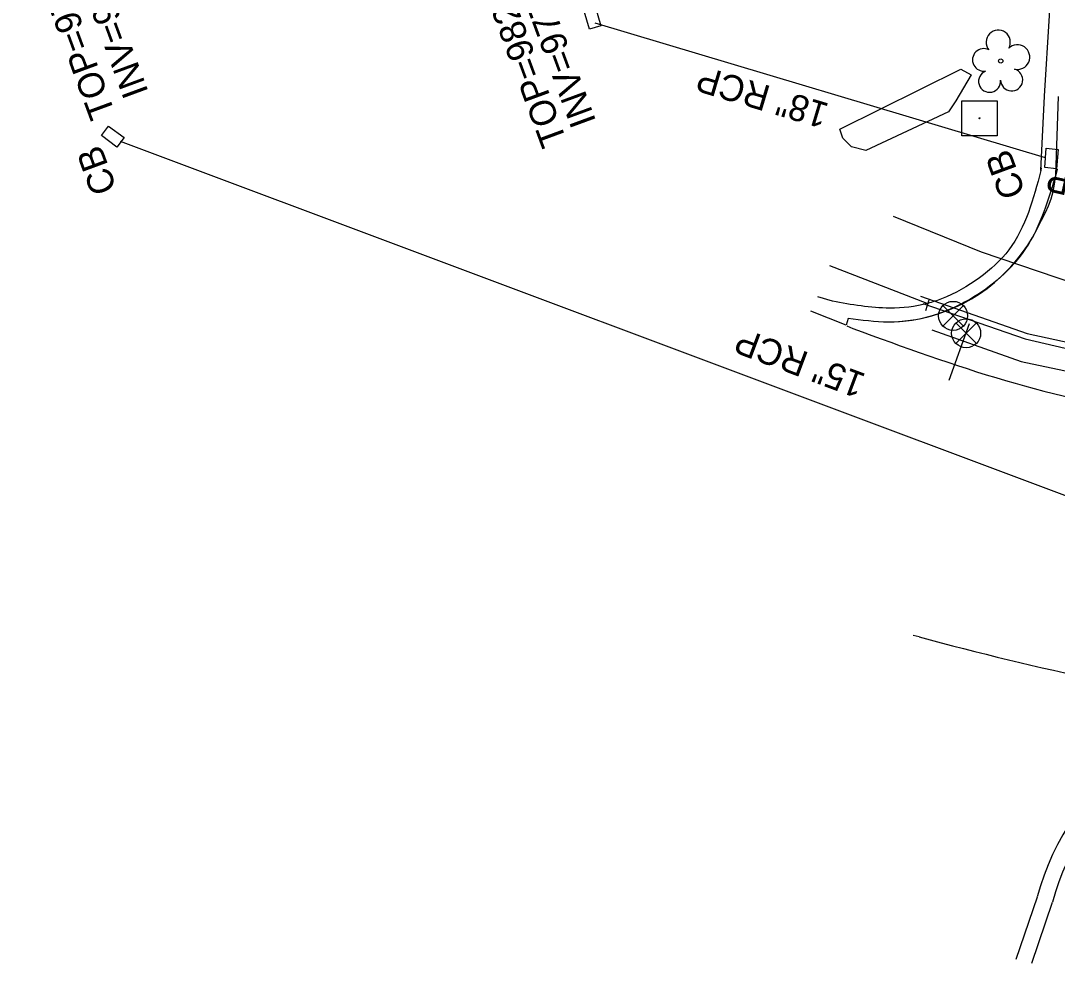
# Model space of a CAD drawing. Extents: x 1614427 to 1617186, y 896524 to 905462.
# Drawn here: x 1615716.5 to 1615875.6, y 903979.6 to 904124.3 of the extents above; entities that cross this region are included whole.
import ezdxf

# ---------------------------------------------------------------- set-up
doc = ezdxf.new("R2010")
doc.units = 0
for name, color, linetype in [('Exist Roads Curbs', 7, 'Continuous'), ('Exist Roads EOP', 7, 'Continuous'), ('Exist Roads EOP Other', 7, 'Continuous'), ('Exist Roads EOT', 7, 'Continuous'), ('Exist Structure Minor Catch Basin', 7, 'Continuous'), ('Exist Structure Minor Catch Basin Text', 7, 'Continuous'), ('Exist Structure Minor Catch Basin Top Elevation', 7, 'Continuous'), ('Exist Structure Minor Pipes RCP 15 Inch', 7, 'Continuous'), ('Exist Structure Minor Pipes RCP 15 Inch Invert', 7, 'Continuous'), ('Exist Structure Minor Pipes RCP 15 Inch Text', 7, 'Continuous'), ('Exist Structure Minor Pipes RCP 18 Inch', 7, 'Continuous'), ('Exist Structure Minor Pipes RCP 18 Inch Invert', 7, 'Continuous'), ('Exist Structure Minor Pipes RCP 18 Inch Text', 7, 'Continuous'), ('Exist Utilities Gas UG Line SUE LOS B', 7, 'Continuous'), ('Exist Utilities Other Pole With Base CELL', 7, 'Continuous'), ('Exist Utilities Power UG Cable SUE LOS B', 7, 'Continuous'), ('Exist Utilities Telephone UG FO SUE LOS B', 7, 'Continuous'), ('Exist Utilities Water UG Line SUE LOS B', 7, 'Continuous'), ('Exist Utilities Water Valve CELL', 7, 'Continuous'), ('Exist Vegetation Hedge Row', 7, 'Continuous'), ('Exist Vegetation Tree CELL', 7, 'Continuous')]:
    doc.layers.add(name, color=color, linetype=linetype)

# ---------------------------------------------------------------- blocks, each defined once
blk = doc.blocks.new('EXIST UTILITIES WATER VALVE')
at = {"layer": 'Exist Utilities Water Valve CELL'}
blk.add_lwpolyline([(0.0315, 0.0315), (-0.0315, -0.0315), (0, 0), (0.0315, -0.0315), (-0.0315, 0.0315)], dxfattribs=at)
blk.add_circle((0, 0), 0.0445, dxfattribs=at)

msp = doc.modelspace()

# ---------------------------------------------------------------- linework, layer by layer
at = {"layer": 'Exist Roads Curbs'}
for p, q in [((1615873.09, 904101.7), (1615873.06, 904101.28)), ((1615841.08, 904081.2), (1615838.85, 904081.9)), ((1615871.68, 903979.6), (1615874.86, 903988.97))]:
    msp.add_line(p, q, dxfattribs=at)
msp.add_lwpolyline([(1615873.06, 904101.28), (1615873.63, 904112.68), (1615874.39, 904125.07), (1615875.04, 904140.12), (1615875.19, 904147.13), (1615875.17, 904162.5), (1615874.94, 904173.09), (1615874.35, 904186.53), (1615873.89, 904193.95), (1615873.05, 904204.18), (1615872.42, 904211.71), (1615871.45, 904220.8), (1615870.59, 904227.98), (1615869.39, 904236.37), (1615866.57, 904254.69)], dxfattribs=at)
msp.add_ellipse((1615909.32, 903979.99), major_axis=(15.46, -32.12), ratio=0.998343, start_param=2.591326, end_param=4.009692, dxfattribs=at)
msp.add_spline([(1615873.06, 904101.28), (1615868.15, 904089.1), (1615863.66, 904084.81), (1615857.82, 904081.58), (1615855.69, 904080.86), (1615849.88, 904080.14), (1615841.08, 904081.2)], degree=3, dxfattribs=at)
at = {"layer": 'Exist Roads EOP'}
for p, q in [((1615875.55, 904101.49), (1615875.47, 904101.02)), ((1615869.25, 903980.24), (1615872.53, 903989.78))]:
    msp.add_line(p, q, dxfattribs=at)
msp.add_lwpolyline([(1615843.47, 904078.58), (1615843.19, 904077.51), (1615837.77, 904079.69)], dxfattribs=at)
msp.add_ellipse((1615909.15, 903980.17), major_axis=(-19.18, 32.68), ratio=0.998661, start_param=5.642651, end_param=7.067278, dxfattribs=at)
msp.add_spline([(1615875.47, 904101.02), (1615870.72, 904089.28), (1615862.14, 904081.49), (1615858.81, 904079.84), (1615856.29, 904078.93), (1615849.72, 904078), (1615843.47, 904078.58)], degree=3, dxfattribs=at)
at = {"layer": 'Exist Roads EOP Other'}
msp.add_line((1615855.64, 904080.86), (1615840.69, 904086.62), dxfattribs=at)
msp.add_lwpolyline([(1615850.52, 904078.06), (1615851.93, 904078.15), (1615853.33, 904078.32), (1615854.71, 904078.58), (1615856.08, 904078.9), (1615857.43, 904079.31), (1615858.76, 904079.79), (1615859.83, 904080.25), (1615861.14, 904080.88), (1615862.4, 904081.58), (1615863.63, 904082.35), (1615864.81, 904083.18), (1615865.94, 904084.08), (1615867.02, 904085.04), (1615868.05, 904086.05), (1615868.47, 904086.51), (1615869.39, 904087.56), (1615870.26, 904088.66), (1615871.05, 904089.81), (1615871.79, 904091), (1615872.45, 904092.23), (1615872.52, 904092.38), (1615873.8, 904094.8), (1615874.26, 904095.85), (1615874.64, 904096.93), (1615874.94, 904098.03), (1615875.17, 904099.15), (1615875.32, 904100.28), (1615875.35, 904100.57), (1615875.75, 904112.62)], dxfattribs=at)
at = {"layer": 'Exist Roads EOT'}
for p, q in [((1615843.29, 904077.41), (1615844.2, 904077.02)), ((1615854.37, 904029.72), (1615853.45, 904029.9))]:
    msp.add_line(p, q, dxfattribs=at)
msp.add_ellipse((1615972.71, 904454.31), major_axis=(399.48, 187.91), ratio=0.997263, start_param=4.002237, end_param=4.130845, dxfattribs=at)
msp.add_spline([(1615844.2, 904077.02), (1615867.65, 904069.04), (1615891.35, 904063.48), (1615906.39, 904061.04), (1615912.51, 904060.26)], degree=3, dxfattribs=at)
at = {"layer": 'Exist Structure Minor Catch Basin'}
for points in [[(1615802.97, 904125.74), (1615804.7, 904126.26), (1615805.53, 904123.47), (1615803.81, 904122.95), (1615802.97, 904125.74)], [(1615732.37, 904106.31), (1615731.27, 904104.87), (1615728.88, 904106.62), (1615729.97, 904108.09), (1615732.37, 904106.31)], [(1615873.86, 904104.68), (1615875.71, 904104.51), (1615875.46, 904101.54), (1615873.67, 904101.75), (1615873.86, 904104.68)]]:
    msp.add_lwpolyline(points, dxfattribs=at)
at = {"layer": 'Exist Structure Minor Pipes RCP 15 Inch'}
msp.add_line((1615933.05, 904030.25), (1615731.82, 904105.72), dxfattribs=at)
msp.add_line((1615933.05, 904030.25), (1615731.82, 904105.72), dxfattribs=at)
at = {"layer": 'Exist Structure Minor Pipes RCP 18 Inch'}
msp.add_line((1615873.78, 904103.2), (1615804.66, 904123.9), dxfattribs=at)
msp.add_line((1615873.78, 904103.2), (1615804.66, 904123.9), dxfattribs=at)
at = {"layer": 'Exist Utilities Gas UG Line SUE LOS B'}
for points in [[(1615854.58, 904082), (1615870.95, 904076.26), (1615903.3, 904069.25), (1615940.35, 904064.34), (1615960.08, 904063.22), (1615980.19, 904063.57), (1616009.39, 904069.59), (1616033.23, 904075.98), (1616065.79, 904088.71), (1616071.64, 904092.21), (1616080.09, 904108.75), (1616091.42, 904131.52), (1616096.21, 904140.27), (1616099.08, 904143.48), (1616102.9, 904146.03), (1616112.33, 904149.72)], [(1615855.89, 904081.36), (1615855.35, 904079.73)]]:
    msp.add_lwpolyline(points, dxfattribs=at)
at = {"layer": 'Exist Utilities Other Pole With Base CELL'}
msp.add_line((1615863.66, 904109.28), (1615863.66, 904109.28), dxfattribs=at)
msp.add_lwpolyline([(1615860.94, 904111.98), (1615866.34, 904111.98), (1615866.34, 904106.58), (1615860.94, 904106.58), (1615860.94, 904111.98)], dxfattribs=at)
msp.add_circle((1615863.66, 904109.28), 0.0707, dxfattribs=at)
at = {"layer": 'Exist Utilities Power UG Cable SUE LOS B'}
msp.add_lwpolyline([(1615850.39, 904094.27), (1615863.9, 904088.79), (1615901.78, 904075.97), (1615940.62, 904069.74), (1615960.64, 904067.69), (1615979.21, 904068.06), (1616007.56, 904076.64), (1616032.56, 904083.45), (1616059.29, 904090.87), (1616085.68, 904100.71), (1616093.61, 904105.52), (1616099.52, 904112.39), (1616102.28, 904129.68), (1616094.33, 904153), (1616085.98, 904178.59), (1616082.67, 904190.98), (1616081.58, 904203.76)], dxfattribs=at)
at = {"layer": 'Exist Utilities Telephone UG FO SUE LOS B'}
msp.add_lwpolyline([(1615856.34, 904076.83), (1615870.05, 904071.95), (1615904.01, 904064.8), (1615940.09, 904061.28), (1615960.29, 904059.81), (1615980.62, 904060.75), (1616010.57, 904065.68), (1616034.12, 904072.52), (1616066.45, 904085.29), (1616094.72, 904098.79), (1616101.16, 904102.54), (1616107.05, 904108.53), (1616109.46, 904114.97), (1616109.89, 904122.41), (1616109.17, 904135.16), (1616109.54, 904138.63), (1616110.42, 904139.78), (1616119.05, 904144.94), (1616144.14, 904158.05), (1616163.63, 904162.04), (1616171.06, 904164.3), (1616173.72, 904166.8)], dxfattribs=at)
at = {"layer": 'Exist Utilities Water UG Line SUE LOS B'}
for points in [[(1615854.96, 904080.87), (1615870.68, 904075.46), (1615903.78, 904067.73), (1615940.26, 904062.7), (1615960.04, 904061.3), (1615980.56, 904061.76), (1616010.46, 904066.89), (1616033.97, 904071.93), (1616069.14, 904081.95), (1616099.73, 904091.26), (1616134.12, 904102.78), (1616151.27, 904109.12), (1616173.83, 904118)], [(1615858.99, 904069.08), (1615862.1, 904077.77)]]:
    msp.add_lwpolyline(points, dxfattribs=at)
at = {"layer": 'Exist Vegetation Hedge Row'}
msp.add_lwpolyline([(1615842.22, 904107.61), (1615860.77, 904116.84), (1615862.38, 904115.95), (1615860.03, 904111.97), (1615858.91, 904110.29), (1615846.2, 904104.35), (1615844, 904104.92), (1615842.68, 904106.22), (1615842.22, 904107.61)], dxfattribs=at)
at = {"layer": 'Exist Vegetation Tree CELL'}
msp.add_line((1615866.91, 904118.08), (1615866.91, 904118.08), dxfattribs=at)
msp.add_circle((1615866.91, 904118.08), 0.326, dxfattribs=at)
for centre, radius, start, end in [((1615866.52, 904120.96), 1.86, 330.1651, 219.7134), ((1615869.46, 904118.67), 1.9, 257.1011, 134.1999), ((1615864.3, 904118.24), 1.73, 62.6636, 279.3457), ((1615865.2, 904114.96), 1.69, 111.5671, 6.231), ((1615868.58, 904115.18), 1.7, 181.2822, 74.56)]:
    msp.add_arc(centre, radius, start, end, dxfattribs=at)

# ---------------------------------------------------------------- block references
at = {"layer": 'Exist Utilities Water Valve CELL', "xscale": 50, "yscale": 50}
for p in [(1615859.6, 904078.96), (1615861.6, 904076.29)]:
    msp.add_blockref('EXIST UTILITIES WATER VALVE', p, dxfattribs=at)

# ---------------------------------------------------------------- texts
at = {"layer": 'Exist Structure Minor Catch Basin Text'}
for p in [(1615731.3, 904098.44), (1615870.76, 904097.82)]:
    msp.add_text('CB', height=4, rotation=110.2165, dxfattribs=at).set_placement(p)
at = {"layer": 'Exist Structure Minor Catch Basin Top Elevation'}
for s, p in [("TOP=974.51'", (1615731.05, 904110.04)), ("TOP=982.57'", (1615800.35, 904105.79))]:
    msp.add_text(s, height=4, rotation=110.2165, dxfattribs=at).set_placement(p)
at = {"layer": 'Exist Structure Minor Pipes RCP 15 Inch Invert'}
msp.add_text("INV=971.44'", height=4, rotation=110.2165, dxfattribs=at).set_placement((1615736.15, 904113.3))
at = {"layer": 'Exist Structure Minor Pipes RCP 15 Inch Text'}
msp.add_text('15" RCP', height=4, rotation=159.4429, dxfattribs=at).set_placement((1615846.4, 904069.96))
at = {"layer": 'Exist Structure Minor Pipes RCP 18 Inch Invert'}
msp.add_text("INV=977.29'", height=4, rotation=110.2165, dxfattribs=at).set_placement((1615804.85, 904108.8))
at = {"layer": 'Exist Structure Minor Pipes RCP 18 Inch Text'}
for rotation, p in [(163.3289, (1615840.75, 904111.47)), (167.1839, (1615894.58, 904097.52))]:
    msp.add_text('18" RCP', height=4, rotation=rotation, dxfattribs=at).set_placement(p)

doc.saveas('drawing.dxf')
